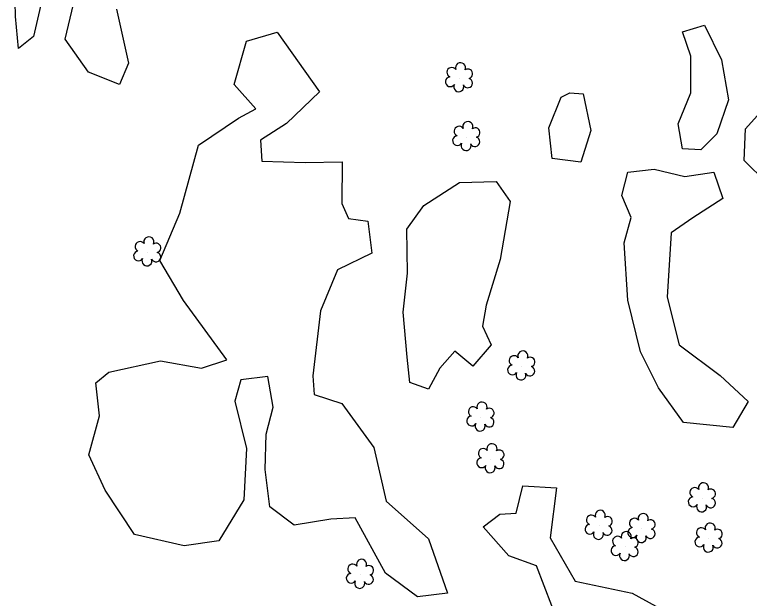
# Model space of a CAD drawing. Extents: x 3040896 to 3051146, y 687568 to 732976.
# Drawn here: x 3043350.3 to 3043494.3, y 724375.4 to 724489.7 of the extents above; entities that cross this region are included whole.
import ezdxf

# ---------------------------------------------------------------- set-up
doc = ezdxf.new("R2010")
doc.units = 0
doc.layers.add('Exist Vegetation Hedge Row', color=7, linetype='Continuous')
doc.layers.add('Exist Vegetation Shrub CELL', color=7, linetype='Continuous')

msp = doc.modelspace()

# ---------------------------------------------------------------- linework, layer by layer
at = {"layer": 'Exist Vegetation Hedge Row'}
for points in [[(3043355.81, 724493.18), (3043354.02, 724485.5), (3043351.07, 724483.15), (3043350.49, 724489.42), (3043350.34, 724495.23)], [(3043355.81, 724493.18), (3043354.02, 724485.5), (3043351.07, 724483.15), (3043350.49, 724489.42), (3043350.34, 724495.23)], [(3043370.3, 724490.81), (3043372.68, 724480.25), (3043370.92, 724476.06), (3043364.8, 724478.5), (3043360.23, 724484.93), (3043361.9, 724491.78)], [(3043370.3, 724490.81), (3043372.68, 724480.25), (3043370.92, 724476.06), (3043364.8, 724478.5), (3043360.23, 724484.93), (3043361.9, 724491.78)], [(3043485.59, 724487.71), (3043488.91, 724480.92), (3043490.27, 724473.08), (3043487.99, 724466.43), (3043484.83, 724463.31), (3043481.27, 724463.48), (3043480.39, 724468.39), (3043482.88, 724474.43), (3043482.87, 724481.62), (3043481.28, 724486.39), (3043485.59, 724487.71)], [(3043485.59, 724487.71), (3043488.91, 724480.92), (3043490.27, 724473.08), (3043487.99, 724466.43), (3043484.83, 724463.31), (3043481.27, 724463.48), (3043480.39, 724468.39), (3043482.88, 724474.43), (3043482.87, 724481.62), (3043481.28, 724486.39), (3043485.59, 724487.71)], [(3043364.88, 724403.55), (3043366.97, 724411.17), (3043366.23, 724417.65), (3043368.82, 724419.71), (3043378.9, 724421.94), (3043386.99, 724420.53), (3043391.93, 724422.16), (3043383.43, 724433.75), (3043378.82, 724441.62), (3043382.73, 724450.88), (3043386.38, 724464.18), (3043394.19, 724469.47), (3043397.6, 724471.32), (3043393.39, 724476.05), (3043395.79, 724484.58), (3043401.8, 724486.35), (3043410.09, 724474.61), (3043403.64, 724468.41), (3043398.53, 724465.15), (3043398.79, 724461.05), (3043407.31, 724460.81), (3043414.54, 724460.93), (3043414.5, 724452.74), (3043415.78, 724449.83), (3043419.59, 724449.29), (3043420.35, 724443.06), (3043413.64, 724439.79), (3043410.26, 724431.72), (3043408.76, 724418.99), (3043409.02, 724415.33), (3043414.47, 724413.6), (3043420.77, 724404.96), (3043423.17, 724394.47)], [(3043364.88, 724403.55), (3043366.97, 724411.17), (3043366.23, 724417.65), (3043368.82, 724419.71), (3043378.9, 724421.94), (3043386.99, 724420.53), (3043391.93, 724422.16), (3043383.43, 724433.75), (3043378.82, 724441.62), (3043382.73, 724450.88), (3043386.38, 724464.18), (3043394.19, 724469.47), (3043397.6, 724471.32), (3043393.39, 724476.05), (3043395.79, 724484.58), (3043401.8, 724486.35), (3043410.09, 724474.61), (3043403.64, 724468.41), (3043398.53, 724465.15), (3043398.79, 724461.05), (3043407.31, 724460.81), (3043414.54, 724460.93), (3043414.5, 724452.74), (3043415.78, 724449.83), (3043419.59, 724449.29), (3043420.35, 724443.06), (3043413.64, 724439.79), (3043410.26, 724431.72), (3043408.76, 724418.99), (3043409.02, 724415.33), (3043414.47, 724413.6), (3043420.77, 724404.96), (3043423.17, 724394.47)], [(3043498.73, 724430.01), (3043502.62, 724437.85), (3043504.46, 724444.98), (3043504.91, 724454.08), (3043501.44, 724453.88), (3043497.71, 724456.86), (3043493.32, 724461.2), (3043493.57, 724467.38), (3043497.08, 724471.24), (3043502.4, 724467.11), (3043508.04, 724462.97), (3043510.06, 724464.82), (3043510.07, 724470.86), (3043511.71, 724474.63), (3043517.79, 724476.24), (3043522.13, 724473.63), (3043521.8, 724466.63), (3043518.22, 724459.71), (3043521.12, 724455.23), (3043532.6, 724450.55), (3043543.57, 724444.56), (3043546.56, 724436.68), (3043545.7, 724425.39)], [(3043498.73, 724430.01), (3043502.62, 724437.85), (3043504.46, 724444.98), (3043504.91, 724454.08), (3043501.44, 724453.88), (3043497.71, 724456.86), (3043493.32, 724461.2), (3043493.57, 724467.38), (3043497.08, 724471.24), (3043502.4, 724467.11), (3043508.04, 724462.97), (3043510.06, 724464.82), (3043510.07, 724470.86), (3043511.71, 724474.63), (3043517.79, 724476.24), (3043522.13, 724473.63), (3043521.8, 724466.63), (3043518.22, 724459.71), (3043521.12, 724455.23), (3043532.6, 724450.55), (3043543.57, 724444.56), (3043546.56, 724436.68), (3043545.7, 724425.39)], [(3043461.75, 724474.27), (3043463.27, 724467.07), (3043461.31, 724460.84), (3043455.69, 724461.58), (3043455.05, 724467.6), (3043457.46, 724473.57), (3043459.15, 724474.47), (3043461.75, 724474.27)], [(3043461.75, 724474.27), (3043463.27, 724467.07), (3043461.31, 724460.84), (3043455.69, 724461.58), (3043455.05, 724467.6), (3043457.46, 724473.57), (3043459.15, 724474.47), (3043461.75, 724474.27)], [(3043481.46, 724409.88), (3043476.55, 724416.68), (3043473, 724423.69), (3043470.55, 724433.82), (3043469.82, 724445.06), (3043471.22, 724450.03), (3043469.36, 724454.35), (3043470.56, 724458.89), (3043475.72, 724459.52), (3043481.69, 724458.04), (3043487.4, 724458.88), (3043489.13, 724453.73), (3043483.3, 724449.98), (3043479.01, 724447), (3043478.22, 724434.44), (3043480.61, 724425.08), (3043488.66, 724419.1), (3043494.15, 724414.01), (3043491.11, 724408.92), (3043481.46, 724409.88)], [(3043481.46, 724409.88), (3043476.55, 724416.68), (3043473, 724423.69), (3043470.55, 724433.82), (3043469.82, 724445.06), (3043471.22, 724450.03), (3043469.36, 724454.35), (3043470.56, 724458.89), (3043475.72, 724459.52), (3043481.69, 724458.04), (3043487.4, 724458.88), (3043489.13, 724453.73), (3043483.3, 724449.98), (3043479.01, 724447), (3043478.22, 724434.44), (3043480.61, 724425.08), (3043488.66, 724419.1), (3043494.15, 724414.01), (3043491.11, 724408.92), (3043481.46, 724409.88)], [(3043447.45, 724453.13), (3043445.49, 724441.79), (3043442.74, 724432.87), (3043442.03, 724428.76), (3043443.77, 724425.09), (3043440.13, 724420.92), (3043436.65, 724423.83), (3043433.66, 724420.49), (3043431.43, 724416.4), (3043427.82, 724417.7), (3043427.31, 724422.68), (3043426.52, 724431.46), (3043427.35, 724439.14), (3043427.21, 724447.72), (3043430.55, 724452.36), (3043437.53, 724456.87), (3043444.7, 724457.06), (3043447.45, 724453.13)], [(3043447.45, 724453.13), (3043445.49, 724441.79), (3043442.74, 724432.87), (3043442.03, 724428.76), (3043443.77, 724425.09), (3043440.13, 724420.92), (3043436.65, 724423.83), (3043433.66, 724420.49), (3043431.43, 724416.4), (3043427.82, 724417.7), (3043427.31, 724422.68), (3043426.52, 724431.46), (3043427.35, 724439.14), (3043427.21, 724447.72), (3043430.55, 724452.36), (3043437.53, 724456.87), (3043444.7, 724457.06), (3043447.45, 724453.13)], [(3043405.11, 724389.79), (3043400.37, 724393.38), (3043399.44, 724400.64), (3043399.61, 724407.58), (3043401.02, 724412.86), (3043399.94, 724418.9), (3043394.68, 724418.2), (3043393.53, 724414.05), (3043395.76, 724404.76), (3043395.28, 724394.71), (3043390.37, 724386.66), (3043383.59, 724385.74), (3043373.84, 724387.95), (3043368.07, 724396.62), (3043364.88, 724403.55)], [(3043405.11, 724389.79), (3043400.37, 724393.38), (3043399.44, 724400.64), (3043399.61, 724407.58), (3043401.02, 724412.86), (3043399.94, 724418.9), (3043394.68, 724418.2), (3043393.53, 724414.05), (3043395.76, 724404.76), (3043395.28, 724394.71), (3043390.37, 724386.66), (3043383.59, 724385.74), (3043373.84, 724387.95), (3043368.07, 724396.62), (3043364.88, 724403.55)], [(3043460.21, 724378.78), (3043471.38, 724376.44), (3043476.04, 724373.86), (3043470.51, 724361.88), (3043466.71, 724357.7), (3043459.34, 724363.62), (3043455.63, 724373.95), (3043452.66, 724381.8), (3043447.23, 724383.78), (3043442.18, 724389.42), (3043445.42, 724391.94), (3043448.63, 724392.08), (3043449.94, 724397.48), (3043456.53, 724397.06), (3043455.34, 724387.3), (3043460.21, 724378.78)], [(3043460.21, 724378.78), (3043471.38, 724376.44), (3043476.04, 724373.86), (3043470.51, 724361.88), (3043466.71, 724357.7), (3043459.34, 724363.62), (3043455.63, 724373.95), (3043452.66, 724381.8), (3043447.23, 724383.78), (3043442.18, 724389.42), (3043445.42, 724391.94), (3043448.63, 724392.08), (3043449.94, 724397.48), (3043456.53, 724397.06), (3043455.34, 724387.3), (3043460.21, 724378.78)], [(3043423.17, 724394.47), (3043431.45, 724387.05), (3043435.19, 724376.45), (3043429.32, 724375.72), (3043423.05, 724380.36), (3043417.09, 724391.22), (3043412.29, 724390.96), (3043405.11, 724389.79)], [(3043423.17, 724394.47), (3043431.45, 724387.05), (3043435.19, 724376.45), (3043429.32, 724375.72), (3043423.05, 724380.36), (3043417.09, 724391.22), (3043412.29, 724390.96), (3043405.11, 724389.79)]]:
    msp.add_lwpolyline(points, dxfattribs=at)
at = {"layer": 'Exist Vegetation Shrub CELL'}
for p, q in [((3043437.52, 724477.31), (3043437.52, 724477.31)), ((3043437.52, 724477.31), (3043437.52, 724477.31)), ((3043438.95, 724465.79), (3043438.95, 724465.79)), ((3043438.95, 724465.79), (3043438.95, 724465.79)), ((3043376.4, 724443.21), (3043376.4, 724443.21)), ((3043376.4, 724443.21), (3043376.4, 724443.21)), ((3043449.72, 724420.86), (3043449.72, 724420.86)), ((3043449.72, 724420.86), (3043449.72, 724420.86)), ((3043441.72, 724410.85), (3043441.72, 724410.85)), ((3043441.72, 724410.85), (3043441.72, 724410.85)), ((3043443.68, 724402.68), (3043443.68, 724402.68)), ((3043443.68, 724402.68), (3043443.68, 724402.68)), ((3043485.13, 724395.03), (3043485.13, 724395.03)), ((3043485.13, 724395.03), (3043485.13, 724395.03)), ((3043464.89, 724389.64), (3043464.89, 724389.64)), ((3043464.89, 724389.64), (3043464.89, 724389.64)), ((3043473.3, 724389.02), (3043473.3, 724389.02)), ((3043473.3, 724389.02), (3043473.3, 724389.02)), ((3043486.44, 724387.15), (3043486.44, 724387.15)), ((3043486.44, 724387.15), (3043486.44, 724387.15)), ((3043470, 724385.49), (3043470, 724385.49)), ((3043470, 724385.49), (3043470, 724385.49)), ((3043418.1, 724380.05), (3043418.1, 724380.05)), ((3043418.1, 724380.05), (3043418.1, 724380.05))]:
    msp.add_line(p, q, dxfattribs=at)
for centre, radius, start, end in [((3043437.74, 724479.35), 0.99, 334.8391, 200.4717), ((3043437.74, 724479.35), 0.99, 334.8391, 200.4717), ((3043436.03, 724478.44), 0.968, 35.8908, 245.4216), ((3043436.03, 724478.44), 0.968, 35.8908, 245.4216), ((3043439.19, 724478.18), 0.929, 284.4567, 126.0861), ((3043439.19, 724478.18), 0.929, 284.4567, 126.0861), ((3043435.72, 724476.61), 0.955, 95.1099, 327.9534), ((3043435.72, 724476.61), 0.955, 95.1099, 327.9534), ((3043439.15, 724476.38), 0.937, 204.9913, 73.4601), ((3043439.15, 724476.38), 0.937, 204.9913, 73.4601), ((3043437.39, 724475.63), 0.984, 151.2797, 21.387), ((3043437.39, 724475.63), 0.984, 151.2797, 21.387), ((3043439.17, 724467.83), 0.99, 334.8391, 200.4717), ((3043439.17, 724467.83), 0.99, 334.8391, 200.4717), ((3043437.46, 724466.92), 0.968, 35.8908, 245.4216), ((3043437.46, 724466.92), 0.968, 35.8908, 245.4216), ((3043440.62, 724466.66), 0.929, 284.4567, 126.0861), ((3043440.62, 724466.66), 0.929, 284.4567, 126.0861), ((3043437.14, 724465.09), 0.955, 95.1099, 327.9534), ((3043437.14, 724465.09), 0.955, 95.1099, 327.9534), ((3043440.58, 724464.86), 0.937, 204.9913, 73.4601), ((3043440.58, 724464.86), 0.937, 204.9913, 73.4601), ((3043438.82, 724464.11), 0.984, 151.2797, 21.387), ((3043438.82, 724464.11), 0.984, 151.2797, 21.387), ((3043376.63, 724445.25), 0.99, 334.8391, 200.4717), ((3043376.63, 724445.25), 0.99, 334.8391, 200.4717), ((3043374.91, 724444.34), 0.968, 35.8908, 245.4216), ((3043374.91, 724444.34), 0.968, 35.8908, 245.4216), ((3043378.07, 724444.08), 0.929, 284.4567, 126.0861), ((3043378.07, 724444.08), 0.929, 284.4567, 126.0861), ((3043374.6, 724442.5), 0.955, 95.1099, 327.9534), ((3043374.6, 724442.5), 0.955, 95.1099, 327.9534), ((3043378.03, 724442.28), 0.937, 204.9913, 73.4601), ((3043378.03, 724442.28), 0.937, 204.9913, 73.4601), ((3043376.27, 724441.53), 0.984, 151.2797, 21.387), ((3043376.27, 724441.53), 0.984, 151.2797, 21.387), ((3043449.95, 724422.9), 0.99, 334.8391, 200.4717), ((3043449.95, 724422.9), 0.99, 334.8391, 200.4717), ((3043448.24, 724421.99), 0.968, 35.8908, 245.4216), ((3043448.24, 724421.99), 0.968, 35.8908, 245.4216), ((3043451.4, 724421.73), 0.929, 284.4567, 126.0861), ((3043451.4, 724421.73), 0.929, 284.4567, 126.0861), ((3043447.92, 724420.16), 0.955, 95.1099, 327.9534), ((3043447.92, 724420.16), 0.955, 95.1099, 327.9534), ((3043451.36, 724419.93), 0.937, 204.9913, 73.4601), ((3043451.36, 724419.93), 0.937, 204.9913, 73.4601), ((3043449.59, 724419.18), 0.984, 151.2797, 21.387), ((3043449.59, 724419.18), 0.984, 151.2797, 21.387), ((3043441.95, 724412.89), 0.99, 334.8391, 200.4717), ((3043441.95, 724412.89), 0.99, 334.8391, 200.4717), ((3043440.24, 724411.98), 0.968, 35.8908, 245.4216), ((3043440.24, 724411.98), 0.968, 35.8908, 245.4216), ((3043443.39, 724411.72), 0.929, 284.4567, 126.0861), ((3043443.39, 724411.72), 0.929, 284.4567, 126.0861), ((3043439.92, 724410.15), 0.955, 95.1099, 327.9534), ((3043439.92, 724410.15), 0.955, 95.1099, 327.9534), ((3043443.36, 724409.92), 0.937, 204.9913, 73.4601), ((3043443.36, 724409.92), 0.937, 204.9913, 73.4601), ((3043441.59, 724409.17), 0.984, 151.2797, 21.387), ((3043441.59, 724409.17), 0.984, 151.2797, 21.387), ((3043443.91, 724404.72), 0.99, 334.8391, 200.4717), ((3043443.91, 724404.72), 0.99, 334.8391, 200.4717), ((3043442.2, 724403.81), 0.968, 35.8908, 245.4216), ((3043442.2, 724403.81), 0.968, 35.8908, 245.4216), ((3043445.35, 724403.55), 0.929, 284.4567, 126.0861), ((3043445.35, 724403.55), 0.929, 284.4567, 126.0861), ((3043441.88, 724401.98), 0.955, 95.1099, 327.9534), ((3043441.88, 724401.98), 0.955, 95.1099, 327.9534), ((3043445.32, 724401.76), 0.937, 204.9913, 73.4601), ((3043445.32, 724401.76), 0.937, 204.9913, 73.4601), ((3043443.55, 724401), 0.984, 151.2797, 21.387), ((3043443.55, 724401), 0.984, 151.2797, 21.387), ((3043485.36, 724397.07), 0.99, 334.8391, 200.4717), ((3043485.36, 724397.07), 0.99, 334.8391, 200.4717), ((3043483.64, 724396.16), 0.968, 35.8908, 245.4216), ((3043483.64, 724396.16), 0.968, 35.8908, 245.4216), ((3043486.8, 724395.9), 0.929, 284.4567, 126.0861), ((3043486.8, 724395.9), 0.929, 284.4567, 126.0861), ((3043483.33, 724394.33), 0.955, 95.1099, 327.9534), ((3043483.33, 724394.33), 0.955, 95.1099, 327.9534), ((3043486.76, 724394.1), 0.937, 204.9913, 73.4601), ((3043486.76, 724394.1), 0.937, 204.9913, 73.4601), ((3043485, 724393.35), 0.984, 151.2797, 21.387), ((3043485, 724393.35), 0.984, 151.2797, 21.387), ((3043465.12, 724391.68), 0.99, 334.8391, 200.4717), ((3043465.12, 724391.68), 0.99, 334.8391, 200.4717), ((3043473.53, 724391.06), 0.99, 334.8391, 200.4717), ((3043473.53, 724391.06), 0.99, 334.8391, 200.4717), ((3043463.4, 724390.77), 0.968, 35.8908, 245.4216), ((3043463.4, 724390.77), 0.968, 35.8908, 245.4216), ((3043466.56, 724390.51), 0.929, 284.4567, 126.0861), ((3043466.56, 724390.51), 0.929, 284.4567, 126.0861), ((3043471.82, 724390.15), 0.968, 35.8908, 245.4216), ((3043471.82, 724390.15), 0.968, 35.8908, 245.4216), ((3043474.97, 724389.89), 0.929, 284.4567, 126.0861), ((3043474.97, 724389.89), 0.929, 284.4567, 126.0861), ((3043463.09, 724388.94), 0.955, 95.1099, 327.9534), ((3043463.09, 724388.94), 0.955, 95.1099, 327.9534), ((3043466.52, 724388.71), 0.937, 204.9913, 73.4601), ((3043466.52, 724388.71), 0.937, 204.9913, 73.4601), ((3043471.5, 724388.32), 0.955, 95.1099, 327.9534), ((3043471.5, 724388.32), 0.955, 95.1099, 327.9534), ((3043484.96, 724388.28), 0.968, 35.8908, 245.4216), ((3043484.96, 724388.28), 0.968, 35.8908, 245.4216), ((3043486.67, 724389.19), 0.99, 334.8391, 200.4717), ((3043486.67, 724389.19), 0.99, 334.8391, 200.4717), ((3043464.76, 724387.96), 0.984, 151.2797, 21.387), ((3043464.76, 724387.96), 0.984, 151.2797, 21.387), ((3043470.23, 724387.53), 0.99, 334.8391, 200.4717), ((3043470.23, 724387.53), 0.99, 334.8391, 200.4717), ((3043473.17, 724387.34), 0.984, 151.2797, 21.387), ((3043473.17, 724387.34), 0.984, 151.2797, 21.387), ((3043474.94, 724388.09), 0.937, 204.9913, 73.4601), ((3043474.94, 724388.09), 0.937, 204.9913, 73.4601), ((3043488.11, 724388.02), 0.929, 284.4567, 126.0861), ((3043488.11, 724388.02), 0.929, 284.4567, 126.0861), ((3043468.51, 724386.62), 0.968, 35.8908, 245.4216), ((3043468.51, 724386.62), 0.968, 35.8908, 245.4216), ((3043471.67, 724386.36), 0.929, 284.4567, 126.0861), ((3043471.67, 724386.36), 0.929, 284.4567, 126.0861), ((3043484.64, 724386.45), 0.955, 95.1099, 327.9534), ((3043484.64, 724386.45), 0.955, 95.1099, 327.9534), ((3043488.08, 724386.23), 0.937, 204.9913, 73.4601), ((3043488.08, 724386.23), 0.937, 204.9913, 73.4601), ((3043468.2, 724384.78), 0.955, 95.1099, 327.9534), ((3043468.2, 724384.78), 0.955, 95.1099, 327.9534), ((3043471.63, 724384.56), 0.937, 204.9913, 73.4601), ((3043471.63, 724384.56), 0.937, 204.9913, 73.4601), ((3043486.31, 724385.47), 0.984, 151.2797, 21.387), ((3043486.31, 724385.47), 0.984, 151.2797, 21.387), ((3043469.87, 724383.81), 0.984, 151.2797, 21.387), ((3043469.87, 724383.81), 0.984, 151.2797, 21.387), ((3043416.62, 724381.17), 0.968, 35.8908, 245.4216), ((3043416.62, 724381.17), 0.968, 35.8908, 245.4216), ((3043418.33, 724382.09), 0.99, 334.8391, 200.4717), ((3043418.33, 724382.09), 0.99, 334.8391, 200.4717), ((3043419.77, 724380.92), 0.929, 284.4567, 126.0861), ((3043419.77, 724380.92), 0.929, 284.4567, 126.0861), ((3043416.3, 724379.34), 0.955, 95.1099, 327.9534), ((3043416.3, 724379.34), 0.955, 95.1099, 327.9534), ((3043419.74, 724379.12), 0.937, 204.9913, 73.4601), ((3043419.74, 724379.12), 0.937, 204.9913, 73.4601), ((3043417.97, 724378.36), 0.984, 151.2797, 21.387), ((3043417.97, 724378.36), 0.984, 151.2797, 21.387)]:
    msp.add_arc(centre, radius, start, end, dxfattribs=at)

doc.saveas('drawing.dxf')
